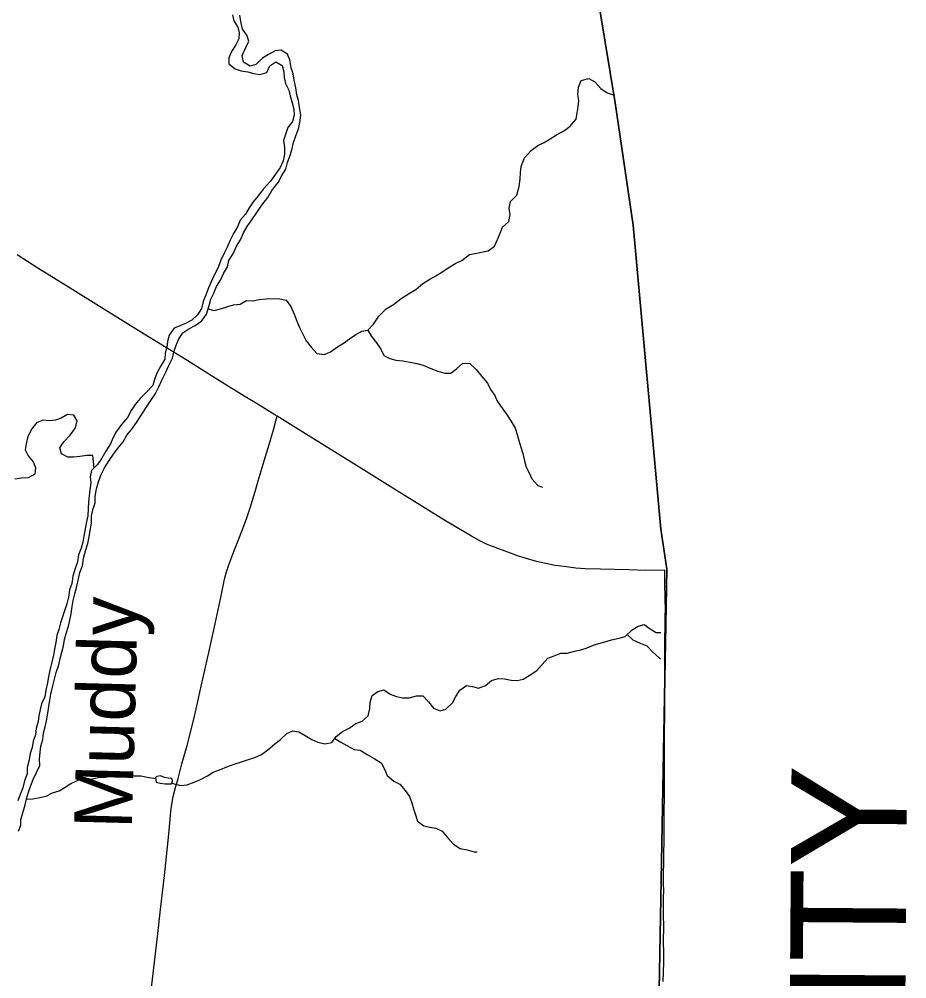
# Model space of a CAD drawing. Extents: x 1874609 to 2204689, y 815661 to 1281160.
# Drawn here: x 2066614 to 2074295, y 1048031 to 1056338 of the extents above; entities that cross this region are included whole.
import ezdxf

# ---------------------------------------------------------------- set-up
doc = ezdxf.new("R2010")
doc.units = 0
for name, color, linetype in [('GM_X_Adjacent_County', 7, 'Continuous'), ('GM_X_Adjacent_County_Text', 7, 'Continuous'), ('GM_X_County', 7, 'Continuous'), ('GM_X_Major_River', 7, 'Continuous'), ('GM_X_Major_River_Text', 7, 'Continuous'), ('GM_X_Minor_Lake', 7, 'Continuous'), ('GM_X_Minor_River', 7, 'Continuous'), ('GM_X_State_Route', 7, 'Continuous'), ('GM_X_Township', 7, 'Continuous'), ('GM_X_Township_Road', 7, 'Continuous')]:
    doc.layers.add(name, color=color, linetype=linetype)

msp = doc.modelspace()

# ---------------------------------------------------------------- linework, layer by layer
at = {"layer": 'GM_X_Adjacent_County'}
msp.add_lwpolyline([(2072055.1, 1036106.6), (2072120.2, 1038512.6), (2072112.2, 1041354.4), (2072178.7, 1046252), (2072142.8, 1047459), (2072218.3, 1051577.8), (2072166.7, 1051922.6), (2071926.7, 1054555.3), (2071772.3, 1055613.7), (2071559.1, 1056912.2), (2071392.9, 1056914.6), (2071288.2, 1062148.4), (2071243.1, 1064399.7), (2071181.7, 1067473.1), (2071270.7, 1069576.7), (2071304.4, 1070159.8), (2071255.1, 1071443.9), (2071122.1, 1077956.3)], dxfattribs=at)
at = {"layer": 'GM_X_County'}
msp.add_lwpolyline([(2071122.1, 1077956.3), (2071255.1, 1071443.9), (2071304.4, 1070159.8), (2071270.7, 1069576.7), (2071181.7, 1067473.1), (2071243.1, 1064399.7), (2071288.2, 1062148.4), (2071392.9, 1056914.6), (2071559.1, 1056912.2), (2071772.3, 1055613.7), (2071926.7, 1054555.3), (2072166.7, 1051922.6), (2072218.3, 1051577.8), (2072142.8, 1047459), (2072178.7, 1046252), (2072112.2, 1041354.4), (2072120.2, 1038512.6), (2072055.1, 1036106.6)], dxfattribs=at)
at = {"layer": 'GM_X_Major_River'}
for points in [[(2068030.8, 1053622), (2068081.1, 1053657.5), (2068137.3, 1053687), (2068193.6, 1053726.6), (2068234.1, 1053784.3), (2068258.7, 1053858.1), (2068273.2, 1053914.1), (2068299.6, 1053965.9), (2068320.1, 1054023.8), (2068354.5, 1054079.6), (2068383, 1054135.4), (2068417.5, 1054195.2), (2068428, 1054249.2), (2068468.5, 1054310.9), (2068493, 1054372.8), (2068529.5, 1054428.5), (2068554, 1054488.4), (2068586.4, 1054542.2), (2068626.9, 1054599.9), (2068671.4, 1054663.6), (2068713.9, 1054729.2), (2068764.5, 1054792.9), (2068801, 1054854.6), (2068853.5, 1054924.2), (2068888, 1054984), (2068922.5, 1055039.8), (2068937, 1055095.7), (2068955.4, 1055151.6), (2068971.9, 1055207.6), (2068988.4, 1055269.5), (2069006.9, 1055327.4), (2069033.5, 1055397.3), (2069046, 1055459.3), (2069050.5, 1055509.3), (2069039, 1055573.6), (2069031.5, 1055633.7), (2069016, 1055684), (2069006.5, 1055744.2), (2068993, 1055810.4), (2068983.5, 1055864.6), (2068966, 1055916.9), (2068956.5, 1055985.1), (2068935, 1056035.4), (2068879.3, 1056070), (2068829.3, 1056064.5), (2068771, 1056033), (2068718.8, 1056001.4), (2068662.3, 1055945.9), (2068612.2, 1055932.4), (2068554.5, 1055967), (2068543, 1056023.2), (2068575.6, 1056093), (2068600.1, 1056148.8), (2068582.5, 1056199.1), (2068544.9, 1056251.6), (2068531.5, 1056317.8), (2068522, 1056372)], [(2068460, 1056376.6), (2068471.6, 1056322.4), (2068505.1, 1056270), (2068516.7, 1056219.8), (2068514.2, 1056167.7), (2068489.8, 1056115.9), (2068451.3, 1056058.1), (2068426.9, 1056002.3), (2068428.4, 1055950.2), (2068482, 1055907.6), (2068533.9, 1055891), (2068591.8, 1055882.5), (2068645.6, 1055867.9), (2068697.6, 1055859.4), (2068757.7, 1055876.8), (2068782.1, 1055932.7), (2068834.4, 1055968.2), (2068890.2, 1055937.7), (2068903.7, 1055883.4), (2068907.3, 1055833.3), (2068918.8, 1055781.1), (2068946.3, 1055724.7), (2068959.9, 1055674.5), (2068977.4, 1055614.2), (2068990.9, 1055560), (2068994.4, 1055505.9), (2068978, 1055451.9), (2068939.6, 1055400.2), (2068917.1, 1055340.3), (2068900.6, 1055286.4), (2068910.1, 1055228.2), (2068909.6, 1055172.1), (2068897.1, 1055112.1), (2068872.7, 1055054.3), (2068832.2, 1054996.6), (2068787.7, 1054936.9), (2068725.1, 1054867.4), (2068684.7, 1054811.7), (2068638.2, 1054756), (2068603.8, 1054704.3), (2068571.3, 1054650.5), (2068524.9, 1054596.9), (2068504.4, 1054539), (2068467.9, 1054481.2), (2068439.4, 1054423.4), (2068412.9, 1054363.5), (2068386.5, 1054311.7), (2068358, 1054251.9), (2068339.6, 1054198), (2068286.7, 1054090.3), (2068252, 1054012.5), (2068231.6, 1053958.6), (2068207, 1053894.7)], [(2068207, 1053894.7), (2068192.5, 1053832.8), (2068158.1, 1053779), (2068107.7, 1053731.4), (2068057.5, 1053707.8), (2068005.3, 1053684.3), (2067955.1, 1053662.8), (2067912.6, 1053601.1), (2067896.2, 1053549.1), (2067891.8, 1053499.1), (2067877.3, 1053447.1), (2067872.9, 1053395.1), (2067840.4, 1053337.3), (2067805.9, 1053273.5), (2067783.4, 1053217.7), (2067769, 1053165.7), (2067714.5, 1053110.1), (2067662.1, 1053054.6), (2067617.7, 1053002.9), (2067583.2, 1052951.1), (2067550.7, 1052889.3), (2067500.2, 1052829.7), (2067453.7, 1052766.1), (2067423.3, 1052712.3), (2067404.8, 1052660.4), (2067362.3, 1052598.7), (2067327.8, 1052536.9), (2067291.4, 1052483.2), (2067238.9, 1052429.6), (2067228.5, 1052377.6), (2067234, 1052323.4), (2067225.5, 1052263.4), (2067212.6, 1052159.4), (2067212.1, 1052099.3), (2067207.6, 1052039.2), (2067195.2, 1051987.2), (2067184.7, 1051927.2), (2067172.1, 1051863.2), (2067163.7, 1051811.2), (2067151.2, 1051759.3), (2067126.8, 1051701.4), (2067118.2, 1051639.4), (2067097.8, 1051583.5), (2067079.2, 1051515.5), (2067070.7, 1051453.5), (2067048.2, 1051397.6), (2067041.7, 1051335.6), (2067025.2, 1051277.6), (2067008.8, 1051225.7), (2066990.3, 1051173.8), (2066971.8, 1051111.9), (2066957.3, 1051055.9), (2066938.9, 1051004), (2066930.4, 1050942), (2066917.9, 1050884), (2066909.4, 1050832), (2066896.9, 1050772), (2066882.5, 1050714), (2066867.9, 1050648.1), (2066857.4, 1050592.1), (2066842.9, 1050530.1), (2066834.4, 1050472.1), (2066805.9, 1050410.3), (2066783.1, 1050310.3), (2066776.6, 1050258.3), (2066762.1, 1050196.3), (2066753.6, 1050142.3), (2066735.2, 1050088.4), (2066724.7, 1050034.4), (2066708.3, 1049980.5), (2066699.8, 1049926.4), (2066683.3, 1049860.5), (2066682.8, 1049804.4), (2066658.3, 1049744.5), (2066645.8, 1049684.5), (2066623.3, 1049626.7), (2066602.8, 1049570.8)], [(2066606.6, 1049308.3), (2066627, 1049360.2), (2066627.5, 1049410.2), (2066648, 1049476.2), (2066666.5, 1049536.1), (2066677, 1049588.1), (2066695.4, 1049646), (2066715.9, 1049703.9), (2066734.4, 1049755.8), (2066762.9, 1049815.6), (2066791.4, 1049877.5), (2066789.8, 1049931.6), (2066794.4, 1049993.6), (2066800.8, 1050043.7), (2066819.3, 1050103.6), (2066823.8, 1050159.6), (2066838.2, 1050211.6), (2066850.6, 1050263.6), (2066861.2, 1050329.6), (2066869.7, 1050387.6), (2066880.1, 1050441.6), (2066888.6, 1050493.6), (2066905.2, 1050565.6), (2066934.2, 1050681.5), (2066956.7, 1050747.4), (2066969.2, 1050803.4), (2066981.6, 1050857.3), (2066996.1, 1050913.3), (2067006.6, 1050967.3), (2067021, 1051019.2), (2067039.5, 1051083.1), (2067052, 1051135.1), (2067064.5, 1051191.1), (2067071, 1051253.1), (2067081.4, 1051305.1), (2067093.9, 1051363.1), (2067112.5, 1051431.1), (2067127, 1051493), (2067139.5, 1051549), (2067162, 1051606.9), (2067170.5, 1051672.9), (2067187, 1051734.9), (2067207.6, 1051798.8), (2067218.1, 1051856.8), (2067228.5, 1051912.8), (2067239, 1051974.8), (2067239.6, 1052034.9), (2067252, 1052090.8), (2067270.5, 1052150.8), (2067271, 1052206.9), (2067283.6, 1052272.9), (2067300.1, 1052332.8), (2067322.6, 1052396.7), (2067353.1, 1052454.5), (2067393.6, 1052518.2), (2067430.1, 1052572), (2067470.5, 1052627.7), (2067514.9, 1052679.3), (2067545.4, 1052737.1), (2067589.8, 1052788.8), (2067634.4, 1052856.5), (2067719.5, 1052983.9), (2067760, 1053045.6), (2067792.4, 1053097.4), (2067822.9, 1053155.2), (2067849.4, 1053213), (2067883.9, 1053280.8), (2067906.4, 1053334.7), (2067940.9, 1053402.4), (2067953.4, 1053454.4), (2067969.8, 1053508.3), (2067992.3, 1053566.2), (2068030.8, 1053622)]]:
    msp.add_lwpolyline(points, dxfattribs=at)
at = {"layer": 'GM_X_Minor_Lake'}
for points in [[(2067934, 1049764.1), (2067904.1, 1049768.4), (2067872.1, 1049772.8), (2067836.3, 1049789.1), (2067806.2, 1049783.4), (2067794.1, 1049769.5), (2067797.8, 1049733.4), (2067833.7, 1049723.1), (2067875.6, 1049718.6), (2067915.6, 1049718.2)], [(2067915.6, 1049718.2), (2067931.7, 1049719.8), (2067937.2, 1049726.7), (2067937.9, 1049733.6), (2067939.5, 1049742.8), (2067936.9, 1049756.5), (2067934, 1049764.1)]]:
    msp.add_lwpolyline(points, dxfattribs=at)
at = {"layer": 'GM_X_Minor_River'}
for points in [[(2068249.8, 1053831.3), (2068300.3, 1053815.7), (2068356.4, 1053831.1), (2068418.6, 1053850.6), (2068468.7, 1053864.1), (2068526.7, 1053869.6), (2068581, 1053903.1), (2068636.9, 1053900.6), (2068691, 1053910), (2068751, 1053917.5), (2068811, 1053918.9), (2068869, 1053916.3), (2068924.9, 1053905.8), (2068964.4, 1053851.3), (2068993.8, 1053784.9), (2069017.3, 1053722.5), (2069038.8, 1053670.2), (2069066.3, 1053615.9), (2069097.8, 1053553.4), (2069143.3, 1053494.9), (2069188.9, 1053444.4), (2069256.7, 1053433.7), (2069306.9, 1053457.2), (2069369.3, 1053502.7), (2069421.5, 1053532.3), (2069471.8, 1053571.8), (2069528.1, 1053609.3), (2069578.4, 1053636.9), (2069630.4, 1053646.4), (2069680.8, 1053698), (2069727.4, 1053765.7), (2069789.9, 1053831.2), (2069852.2, 1053866.6), (2069920.6, 1053920.1), (2069982.9, 1053959.6), (2070047.3, 1053997), (2070107.7, 1054048.5), (2070168, 1054088), (2070220.2, 1054115.5), (2070270.5, 1054149.1), (2070324.7, 1054184.6), (2070391.1, 1054226), (2070443.2, 1054247.6), (2070509.7, 1054301), (2070559.7, 1054310.5), (2070613.8, 1054322), (2070671.9, 1054333.5), (2070726.2, 1054373), (2070752.7, 1054430.9), (2070777.2, 1054486.7), (2070795.6, 1054538.6), (2070850, 1054586.2), (2070862.5, 1054644.2), (2070855, 1054702.3), (2070865.4, 1054758.3), (2070919.9, 1054813.9), (2070940.5, 1054889.8), (2070949.1, 1054953.9), (2070953.5, 1055009.9), (2070958, 1055062), (2070986.6, 1055137.8), (2071045.1, 1055201.4), (2071103.5, 1055242.9), (2071155.7, 1055270.4), (2071209.9, 1055301.9), (2071264.2, 1055337.5), (2071332.5, 1055372.9), (2071382.8, 1055412.4), (2071433.3, 1055472.1), (2071443.8, 1055528.1), (2071450.2, 1055578.1), (2071456.7, 1055634.1), (2071447.1, 1055686.3), (2071453.6, 1055748.3), (2071478.1, 1055806.2), (2071542.3, 1055825.6), (2071594, 1055795.1), (2071647.5, 1055738.4), (2071701.1, 1055699.9), (2071766.1, 1055678.8)], [(2069630.4, 1053646.4), (2069663.9, 1053590), (2069705.5, 1053537.5), (2069743, 1053481), (2069768.5, 1053426.7), (2069820.3, 1053400.1), (2069874.1, 1053385.6), (2069934, 1053379), (2069995.9, 1053368.4), (2070055.8, 1053357.8), (2070109.7, 1053343.2), (2070177.4, 1053312.5), (2070237.2, 1053291.9), (2070297, 1053273.3), (2070349, 1053272.8), (2070399.3, 1053312.3), (2070453.7, 1053359.9), (2070513.6, 1053357.3), (2070567.2, 1053304.7), (2070618.7, 1053246.1), (2070666.1, 1053187.5), (2070691.7, 1053131.2), (2070729.2, 1053080.7), (2070750.8, 1053030.4), (2070794.2, 1052969.9), (2070835.7, 1052911.4), (2070867.3, 1052861), (2070906.7, 1052796.5), (2070924.3, 1052742.2), (2070937.8, 1052692), (2070955.3, 1052631.7), (2070970.9, 1052579.5), (2070982.4, 1052525.3), (2070999.8, 1052461), (2071027.4, 1052410.7), (2071050.9, 1052358.3), (2071102.5, 1052301.7), (2071142.3, 1052287.3)], [(2067262.7, 1052453.8), (2067257.6, 1052505.5), (2067250, 1052559.7), (2067198.1, 1052562.2), (2067138, 1052550.8), (2067088, 1052545.2), (2067036, 1052545.8), (2066980.2, 1052574.3), (2066964.7, 1052626.6), (2066999.1, 1052680.3), (2067055.6, 1052737.9), (2067100.1, 1052799.6), (2067116.6, 1052859.5), (2067087, 1052909.9), (2067031.1, 1052916.4), (2066976.9, 1052882.9), (2066926.7, 1052865.4), (2066874.7, 1052861.9), (2066818.8, 1052866.4), (2066764.6, 1052844.9), (2066724.2, 1052791.2), (2066689.6, 1052725.4), (2066675.1, 1052661.5), (2066664.6, 1052609.5), (2066690.2, 1052557.1), (2066735.7, 1052506.6), (2066755.3, 1052456.3), (2066748.8, 1052398.3), (2066690.6, 1052368.8), (2066632.6, 1052363.4), (2066576.5, 1052355.9)], [(2067935.3, 1049724.2), (2068009.5, 1049705.3), (2068067.5, 1049710.8), (2068127.7, 1049734.2), (2068183.8, 1049755.7), (2068242.1, 1049789.2), (2068292.3, 1049818.8), (2068354.5, 1049844.2), (2068410.7, 1049865.7), (2068474.9, 1049889.1), (2068539, 1049908.5), (2068599.2, 1049930), (2068653.3, 1049947.5), (2068709.5, 1049973), (2068765.8, 1050012.5), (2068826.3, 1050066), (2068876.5, 1050101.6), (2068931, 1050153.1), (2068983.1, 1050176.6), (2069035.1, 1050170.1), (2069088.8, 1050137.6), (2069146.4, 1050102.9), (2069198.2, 1050078.4), (2069260.1, 1050063.8), (2069318.2, 1050077.2), (2069356.6, 1050128.9), (2069410.9, 1050172.5), (2069469.2, 1050200), (2069527.5, 1050241.5), (2069581.6, 1050261), (2069634, 1050308.6), (2069648.6, 1050370.5), (2069651, 1050426.6), (2069667.5, 1050482.5), (2069717.8, 1050518.1), (2069769.9, 1050533.6), (2069825.5, 1050495), (2069879.4, 1050474.4), (2069933.2, 1050463.9), (2069987.2, 1050463.4), (2070053.3, 1050480.8), (2070107.3, 1050480.2), (2070154.9, 1050429.7), (2070200.4, 1050375.1), (2070256.2, 1050350.6), (2070306.3, 1050364.1), (2070362.7, 1050419.6), (2070391.2, 1050475.5), (2070427.6, 1050529.2), (2070485.9, 1050568.7), (2070537.8, 1050560.2), (2070589.7, 1050547.6), (2070647.9, 1050569.1), (2070700.2, 1050612.7), (2070758.4, 1050630.2), (2070812.3, 1050627.6), (2070870.2, 1050617), (2070924.2, 1050614.5), (2070974.2, 1050624.1), (2071028.5, 1050657.6), (2071092.8, 1050701), (2071139.3, 1050752.7), (2071187.7, 1050806.3), (2071243.9, 1050827.8), (2071302, 1050851.2), (2071356, 1050848.7), (2071420.1, 1050868.1), (2071474.2, 1050879.6), (2071530.4, 1050897.1), (2071588.5, 1050920.6), (2071680.7, 1050947.7), (2071740.9, 1050965.2), (2071804.9, 1050978.6), (2071857.1, 1050994.1), (2071917.5, 1051051.6), (2071969.8, 1051083.1), (2072021.9, 1051096.7), (2072073.5, 1051060.1), (2072125.3, 1051029.6), (2072166, 1051027.7)], [(2071874, 1051010.2), (2071924.8, 1050965.4), (2071988.5, 1050936.7), (2072044.3, 1050914.1), (2072097.8, 1050857.5), (2072149.4, 1050812.9), (2072164.8, 1050797.8)], [(2069344.3, 1050112.4), (2069398.2, 1050080.4), (2069449.9, 1050049.9), (2069511.6, 1050015.2), (2069565.5, 1050008.7), (2069625.2, 1049972), (2069684.9, 1049939.4), (2069746.5, 1049900.7), (2069776, 1049844.4), (2069799.6, 1049790), (2069857.1, 1049741.4), (2069908.9, 1049714.8), (2069954.4, 1049660.3), (2069992, 1049609.8), (2070011.5, 1049553.6), (2070027, 1049503.3), (2070042.6, 1049451.1), (2070062.1, 1049396.8), (2070115.8, 1049356.2), (2070167.6, 1049343.7), (2070219.5, 1049335.1), (2070273.3, 1049308.6), (2070318.8, 1049256), (2070372.3, 1049195.4), (2070430, 1049158.8), (2070491.8, 1049148.2), (2070549.7, 1049129.6), (2070577.7, 1049129.3)], [(2066676.5, 1049585.5), (2066730.9, 1049587.6), (2066791, 1049601), (2066847.1, 1049610.5), (2066903.3, 1049640), (2066959.5, 1049657.4), (2067011.7, 1049691), (2067062, 1049722.6), (2067124.2, 1049750), (2067182.2, 1049757.4), (2067246.2, 1049760.8), (2067296.3, 1049772.4), (2067358.3, 1049775.8), (2067418.4, 1049785.2), (2067488.3, 1049784.5), (2067548.4, 1049796), (2067608.3, 1049787.4), (2067668.3, 1049786.8), (2067720.2, 1049776.2), (2067794.5, 1049766.1)]]:
    msp.add_lwpolyline(points, dxfattribs=at)
at = {"layer": 'GM_X_State_Route'}
msp.add_lwpolyline([(2072199.7, 1051568.1), (2072036.5, 1051566.5), (2071889, 1051570.3), (2071643, 1051576.9), (2071511.9, 1051581), (2071430.3, 1051586.7), (2071349, 1051595.9), (2071251.7, 1051610), (2071171.4, 1051625.3), (2071091.8, 1051644.2), (2071012.8, 1051665.8), (2070934.7, 1051690.4), (2070841.9, 1051722.7), (2070719.2, 1051768.8), (2070659.2, 1051794.6), (2070600.6, 1051823.4), (2070528.7, 1051862.5), (2070302.5, 1051995.4), (2070037.7, 1052159.3), (2069801.5, 1052307.5), (2069592.6, 1052437.7), (2069341.9, 1052593.6), (2069007.3, 1052801.3), (2068846.8, 1052901), (2068826.1, 1052913.9), (2068742.6, 1052965.8), (2068644.4, 1053024.8), (2068560.4, 1053075.6), (2068490.4, 1053118.4), (2068309.2, 1053230.8), (2068073.4, 1053379.8), (2067835.6, 1053525.7), (2067696.4, 1053612.5), (2067514.3, 1053723.6), (2066971, 1054061.8), (2066775.6, 1054182.4), (2066596.8, 1054298.6)], dxfattribs=at)
at = {"layer": 'GM_X_Township'}
msp.add_lwpolyline([(2071559.1, 1056912.2), (2071772.3, 1055613.7), (2071926.7, 1054555.3), (2072166.7, 1051922.6), (2072218.3, 1051577.8), (2072142.8, 1047459), (2072178.7, 1046252), (2072112.2, 1041354.4), (2072120.2, 1038512.6), (2072055.1, 1036106.6)], dxfattribs=at)
at = {"layer": 'GM_X_Township_Road'}
for points in [[(2067744.9, 1047832.6), (2067791.1, 1048223.5), (2067813.1, 1048419), (2067836.3, 1048630.9), (2067870.8, 1048924.1), (2067907.9, 1049282.9), (2067919.3, 1049413.6), (2067925.6, 1049478.9), (2067935, 1049543.6), (2067947.2, 1049607.9), (2067966.5, 1049687.3), (2067988.1, 1049766.3), (2068022.3, 1049892.9), (2068066.4, 1050050.9), (2068095.9, 1050161.7), (2068130.5, 1050304.9), (2068160, 1050432.5), (2068178.2, 1050512.4), (2068206.7, 1050640.5), (2068260.2, 1050880.6), (2068308.7, 1051105), (2068360.5, 1051345.4), (2068391.3, 1051489.8), (2068408.1, 1051553.1), (2068428, 1051615.6), (2068462.3, 1051707.9), (2068541.3, 1051905.9), (2068580.9, 1052013.6), (2068611.9, 1052107), (2068654.9, 1052248.2), (2068682.8, 1052342.5), (2068733.1, 1052515.6), (2068776.1, 1052656.8), (2068814.9, 1052782.1), (2068836.1, 1052861.3), (2068846.8, 1052901)], [(2072186.9, 1048008.5), (2072191.6, 1048172.1), (2072191.7, 1048255.9), (2072189.8, 1048352.3), (2072191.2, 1048482.6), (2072190.4, 1048580.7), (2072189.7, 1048662.8), (2072190.4, 1048728.4), (2072191.7, 1048797.1), (2072190.8, 1048850.9), (2072190.4, 1048891), (2072191, 1048940.3), (2072191.8, 1049040.7), (2072192.5, 1049137.4), (2072194.1, 1049200.5), (2072194.4, 1049264.1), (2072195, 1049346), (2072195.7, 1049428.1), (2072197.5, 1049657.5), (2072199.5, 1049971), (2072198.2, 1050150.3), (2072200.4, 1050332.7), (2072201.4, 1050463.1), (2072201.7, 1050609.2), (2072201.5, 1050729.4), (2072201.9, 1050871.6), (2072201.5, 1050974), (2072204.4, 1051084.5), (2072205.3, 1051172.4), (2072206.3, 1051223.4), (2072205.3, 1051321.6), (2072202.5, 1051455.7), (2072199.7, 1051568.1)]]:
    msp.add_lwpolyline(points, dxfattribs=at)

# ---------------------------------------------------------------- texts
at = {"layer": 'GM_X_Adjacent_County_Text'}
msp.add_text('WAYNE COUNTY', height=1000, rotation=89.56962, dxfattribs=at).set_placement((2074215.9, 1038956.7))
at = {"layer": 'GM_X_Major_River_Text'}
msp.add_text('Muddy', height=500.2, rotation=88.51006, dxfattribs=at).set_placement((2067588.6, 1049323.3))

doc.saveas('drawing.dxf')
